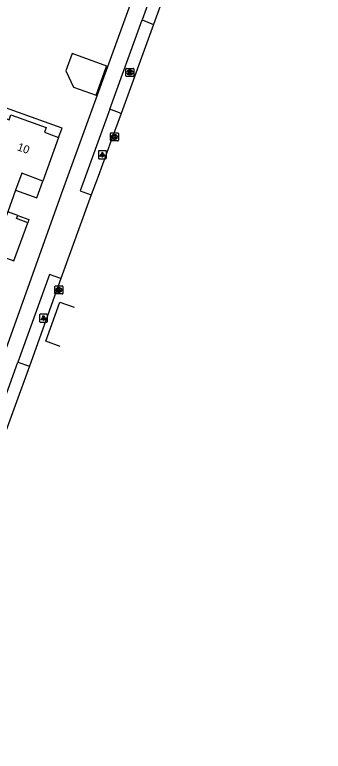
# Model space of a CAD drawing. Extents: x 155888 to 156864, y 383882 to 384671.
# Drawn here: x 156746.9 to 156785.5, y 384057.6 to 384149.6 of the extents above; entities that cross this region are included whole.
import ezdxf

# ---------------------------------------------------------------- set-up
doc = ezdxf.new("R2010")
doc.units = 0
for name, color, linetype in [('IMGEO_Kolk', 7, 'Continuous'), ('IMGEO_Lichtpunt', 7, 'Continuous'), ('IMGEO_Pand', 7, 'Continuous'), ('IMGEO_Pand_nummerreeks', 7, 'Continuous'), ('IMGEO_Pand_overbouw', 7, 'Continuous'), ('IMGEO_Parkeervlak_open', 7, 'Continuous'), ('IMGEO_Rijbaan_lokaal_open', 7, 'Continuous'), ('IMGEO_Rioolput', 7, 'Continuous'), ('IMGEO_Voetpad_open', 7, 'Continuous')]:
    doc.layers.add(name, color=color, linetype=linetype)

msp = doc.modelspace()

# ---------------------------------------------------------------- linework, layer by layer
at = {"layer": 'IMGEO_Kolk'}
for p, q in [((156758.865, 384133.901), (156758.865, 384134.753)), ((156758.94, 384134.827), (156759.792, 384134.827)), ((156759.353, 384134.607), (156759.378, 384134.607)), ((156759.866, 384134.753), (156759.866, 384133.901)), ((156759.792, 384133.827), (156758.94, 384133.827)), ((156759.376, 384134.047), (156759.351, 384134.047)), ((156751.923, 384114.778), (156751.923, 384115.63)), ((156751.998, 384115.704), (156752.85, 384115.704)), ((156752.411, 384115.484), (156752.436, 384115.484)), ((156752.924, 384115.63), (156752.924, 384114.778)), ((156752.85, 384114.704), (156751.998, 384114.704)), ((156752.434, 384114.924), (156752.409, 384114.924))]:
    msp.add_line(p, q, dxfattribs=at)
for points in [[(156758.865, 384133.901), (156758.865, 384134.753)], [(156758.94, 384134.827), (156759.792, 384134.827)], [(156759.186, 384134.527), (156759.309, 384134.527), (156759.309, 384134.376), (156759.439, 384134.527), (156759.603, 384134.527), (156759.457, 384134.376), (156759.61, 384134.127), (156759.458, 384134.127), (156759.373, 384134.291), (156759.309, 384134.224), (156759.309, 384134.127), (156759.186, 384134.127), (156759.186, 384134.527)], [(156759.866, 384134.753), (156759.866, 384133.901)], [(156759.792, 384133.827), (156758.94, 384133.827)], [(156751.923, 384114.778), (156751.923, 384115.63)], [(156751.998, 384115.704), (156752.85, 384115.704)], [(156752.244, 384115.404), (156752.367, 384115.404), (156752.367, 384115.253), (156752.497, 384115.404), (156752.661, 384115.404), (156752.515, 384115.253), (156752.668, 384115.004), (156752.516, 384115.004), (156752.431, 384115.168), (156752.367, 384115.101), (156752.367, 384115.004), (156752.244, 384115.004), (156752.244, 384115.404)], [(156752.924, 384115.63), (156752.924, 384114.778)], [(156752.85, 384114.704), (156751.998, 384114.704)]]:
    msp.add_lwpolyline(points, dxfattribs=at)
for centre, start, end in [((156758.942, 384134.751), 91.55205, 178.44795), ((156758.942, 384134.751), 91.55205, 178.44795), ((156759.79, 384134.751), 1.55205, 88.44795), ((156759.79, 384134.751), 1.55205, 88.44795), ((156758.942, 384133.903), 181.55205, 268.44795), ((156758.942, 384133.903), 181.55205, 268.44795), ((156759.79, 384133.903), 271.55205, 358.44795), ((156759.79, 384133.903), 271.55205, 358.44795), ((156752, 384115.628), 91.55205, 178.44795), ((156752, 384115.628), 91.55205, 178.44795), ((156752.848, 384115.628), 1.55205, 88.44795), ((156752.848, 384115.628), 1.55205, 88.44795), ((156752, 384114.78), 181.55205, 268.44795), ((156752, 384114.78), 181.55205, 268.44795), ((156752.848, 384114.78), 271.55205, 358.44795), ((156752.848, 384114.78), 271.55205, 358.44795)]:
    msp.add_arc(centre, 0.0765, start, end, dxfattribs=at)
for centre, major_axis, ratio, start_param, end_param in [((156759.352, 384134.327), (-0.387, 0.002), 0.722429, 4.712389, 7.853982), ((156759.377, 384134.327), (-0.39, 0.002), 0.717154, 1.570796, 4.712389), ((156752.41, 384115.204), (-0.387, 0.002), 0.722429, 4.712389, 7.853982), ((156752.435, 384115.204), (-0.39, 0.002), 0.717154, 1.570796, 4.712389)]:
    msp.add_ellipse(centre, major_axis=major_axis, ratio=ratio, start_param=start_param, end_param=end_param, dxfattribs=at)
at = {"layer": 'IMGEO_Lichtpunt'}
for p, q in [((156758.273, 384132.598), (156757.465, 384132.598)), ((156758.273, 384132.598), (156757.465, 384132.598)), ((156757.371, 384132.503), (156757.371, 384131.696)), ((156757.371, 384132.503), (156757.371, 384131.696)), ((156758.367, 384131.696), (156758.367, 384132.503)), ((156758.367, 384131.696), (156758.367, 384132.503)), ((156757.465, 384131.602), (156758.273, 384131.602)), ((156757.465, 384131.602), (156758.273, 384131.602)), ((156750.01, 384112.089), (156750.01, 384111.282)), ((156750.01, 384112.089), (156750.01, 384111.282)), ((156750.912, 384112.184), (156750.104, 384112.184)), ((156750.912, 384112.184), (156750.104, 384112.184)), ((156751.006, 384111.282), (156751.006, 384112.089)), ((156751.006, 384111.282), (156751.006, 384112.089)), ((156750.104, 384111.188), (156750.912, 384111.188)), ((156750.104, 384111.188), (156750.912, 384111.188))]:
    msp.add_line(p, q, dxfattribs=at)
for points in [[(156757.745, 384132.167), (156757.784, 384132.139), (156757.596, 384131.877), (156757.558, 384131.904), (156757.745, 384132.167)], [(156757.847, 384132.119), (156757.894, 384132.119), (156757.894, 384131.797), (156757.847, 384131.797), (156757.847, 384132.119)], [(156757.957, 384132.139), (156757.995, 384132.166), (156758.182, 384131.904), (156758.143, 384131.876), (156757.957, 384132.139)], [(156750.384, 384111.753), (156750.423, 384111.725), (156750.235, 384111.463), (156750.197, 384111.49), (156750.384, 384111.753)], [(156750.486, 384111.705), (156750.533, 384111.705), (156750.533, 384111.383), (156750.486, 384111.383), (156750.486, 384111.705)], [(156750.596, 384111.725), (156750.634, 384111.752), (156750.821, 384111.49), (156750.782, 384111.462), (156750.596, 384111.725)]]:
    msp.add_lwpolyline(points, dxfattribs=at)
for centre in [(156757.87, 384132.301), (156750.509, 384111.887)]:
    msp.add_circle(centre, 0.0994, dxfattribs=at)
for centre, start, end in [((156757.465, 384132.503), 90, 180), ((156757.465, 384132.503), 90, 180), ((156758.273, 384132.503), 0, 90), ((156758.273, 384132.503), 0, 90), ((156757.465, 384131.696), 180, 270), ((156757.465, 384131.696), 180, 270), ((156758.273, 384131.696), 270, 0), ((156758.273, 384131.696), 270, 360), ((156750.104, 384112.089), 90, 180), ((156750.104, 384112.089), 90, 180), ((156750.912, 384112.089), 0, 90), ((156750.912, 384112.089), 0, 90), ((156750.104, 384111.282), 180, 270), ((156750.104, 384111.282), 180, 270), ((156750.912, 384111.282), 270, 0), ((156750.912, 384111.282), 270, 360)]:
    msp.add_arc(centre, 0.0946, start, end, dxfattribs=at)
at = {"layer": 'IMGEO_Pand'}
for points in [[(156754.242, 384140.56), (156757.096, 384139.538), (156758.346, 384143.027), (156758.404, 384143.188), (156754.076, 384144.739), (156753.298, 384142.568), (156754.242, 384140.56)], [(156739.845, 384134.617), (156744.007, 384133.13), (156745.19, 384136.382), (156745.34, 384136.795), (156746.202, 384136.482), (156746.419, 384137.085), (156750.835, 384135.494), (156750.627, 384134.906), (156752.388, 384134.248), (156750.414, 384128.79), (156747.777, 384129.785), (156747.014, 384127.69), (156746.028, 384124.979), (156745.953, 384124.773)], [(156747.278, 384124.522), (156748.679, 384124.015), (156748.532, 384123.611), (156747.132, 384124.117), (156747.278, 384124.522)]]:
    msp.add_lwpolyline(points, dxfattribs=at)
at = {"layer": 'IMGEO_Pand_overbouw'}
for points in [[(156752.388, 384134.248), (156752.819, 384135.427), (156745.754, 384137.959), (156745.34, 384136.795), (156746.202, 384136.482), (156746.419, 384137.085), (156750.835, 384135.494), (156750.627, 384134.906)], [(156750.414, 384128.79), (156747.777, 384129.785), (156747.014, 384127.69), (156749.663, 384126.726)], [(156748.532, 384123.611), (156747.132, 384124.117), (156747.278, 384124.522), (156746.028, 384124.979), (156745.953, 384124.773), (156744.143, 384119.801), (156746.794, 384118.839)]]:
    msp.add_lwpolyline(points, close=True, dxfattribs=at)
at = {"layer": 'IMGEO_Parkeervlak_open'}
for points in [[(156762.823, 384148.938), (156764.239, 384148.375)], [(156760.201, 384137.255), (156758.784, 384137.787)], [(156747.294, 384106.163), (156748.733, 384105.664)]]:
    msp.add_lwpolyline(points, dxfattribs=at)
at = {"layer": 'IMGEO_Rijbaan_lokaal_open'}
for points in [[(156767.708, 384157.902), (156764.239, 384148.375)], [(156764.239, 384148.375), (156760.201, 384137.255)], [(156760.201, 384137.255), (156758.97, 384133.889), (156757.328, 384129.399), (156756.483, 384127.088)], [(156756.483, 384127.088), (156752.663, 384116.638)], [(156752.663, 384116.638), (156748.733, 384105.664)], [(156750.776, 384108.802), (156752.564, 384113.686), (156754.346, 384113.034)], [(156752.581, 384108.142), (156750.776, 384108.802)], [(156748.733, 384105.664), (156744.807, 384094.917)]]:
    msp.add_lwpolyline(points, dxfattribs=at)
at = {"layer": 'IMGEO_Rioolput'}
for p, q in [((156760.805, 384141.953), (156760.805, 384142.805)), ((156760.88, 384142.879), (156761.732, 384142.879)), ((156761.806, 384142.805), (156761.806, 384141.953)), ((156761.732, 384141.879), (156760.88, 384141.879)), ((156761.316, 384142.099), (156761.291, 384142.099)), ((156761.293, 384142.659), (156761.318, 384142.659))]:
    msp.add_line(p, q, dxfattribs=at)
for points in [[(156760.805, 384141.953), (156760.805, 384142.805)], [(156760.88, 384142.879), (156761.732, 384142.879)], [(156761.806, 384142.805), (156761.806, 384141.953)], [(156761.732, 384141.879), (156760.88, 384141.879)], [(156761.394, 384142.577), (156761.142, 384142.579), (156761.142, 384142.179)], [(156761.142, 384142.179), (156761.266, 384142.179), (156761.266, 384142.341), (156761.277, 384142.341)], [(156761.32, 384142.498), (156761.266, 384142.498), (156761.266, 384142.417)], [(156761.266, 384142.417), (156761.318, 384142.417)], [(156761.324, 384142.312), (156761.395, 384142.179), (156761.535, 384142.179), (156761.47, 384142.305)]]:
    msp.add_lwpolyline(points, dxfattribs=at)
for centre, radius, start, end in [((156760.882, 384142.803), 0.0765, 91.55205, 178.44795), ((156760.882, 384142.803), 0.0765, 91.55205, 178.44795), ((156761.73, 384142.803), 0.0765, 1.55205, 88.44795), ((156761.73, 384142.803), 0.0765, 1.55205, 88.44795), ((156760.882, 384141.955), 0.0765, 181.55205, 268.44795), ((156760.882, 384141.955), 0.0765, 181.55205, 268.44795), ((156761.276, 384142.288), 0.0533, 26.02933, 88.69889), ((156761.302, 384142.606), 0.19, 274.7715, 282.96867), ((156761.326, 384142.402), 0.0964, 77.00612, 93.18647), ((156761.34, 384142.459), 0.0378, 276.66336, 79.67722), ((156761.393, 384142.467), 0.109, 350.36119, 89.41601), ((156761.391, 384142.467), 0.112, 277.58423, 350.98172), ((156761.375, 384142.252), 0.108, 29.51342, 73.79051), ((156761.73, 384141.955), 0.0765, 271.55205, 358.44795), ((156761.73, 384141.955), 0.0765, 271.55205, 358.44795)]:
    msp.add_arc(centre, radius, start, end, dxfattribs=at)
for centre, major_axis, ratio, start_param, end_param in [((156761.292, 384142.379), (-0.387, 0.002), 0.722429, 4.712389, 7.853982), ((156761.317, 384142.379), (-0.39, 0.002), 0.717154, 1.570796, 4.712389)]:
    msp.add_ellipse(centre, major_axis=major_axis, ratio=ratio, start_param=start_param, end_param=end_param, dxfattribs=at)
at = {"layer": 'IMGEO_Voetpad_open'}
for points in [[(156727.592, 384057.564), (156727.82, 384058.123), (156737.823, 384085.568), (156752.766, 384127.202), (156785.484, 384217.152)], [(156766.253, 384158.427), (156762.823, 384148.938)], [(156758.784, 384137.787), (156762.823, 384148.938)], [(156758.784, 384137.787), (156755.082, 384127.579), (156756.483, 384127.088)], [(156752.663, 384116.638), (156751.259, 384117.124), (156747.294, 384106.163)], [(156743.385, 384095.374), (156747.294, 384106.163)]]:
    msp.add_lwpolyline(points, dxfattribs=at)

# ---------------------------------------------------------------- texts
at = {"layer": 'IMGEO_Pand_nummerreeks'}
msp.add_text('10', height=1, rotation=340.38765, dxfattribs=at).set_placement((156747.136, 384132.682))

doc.saveas('drawing.dxf')
